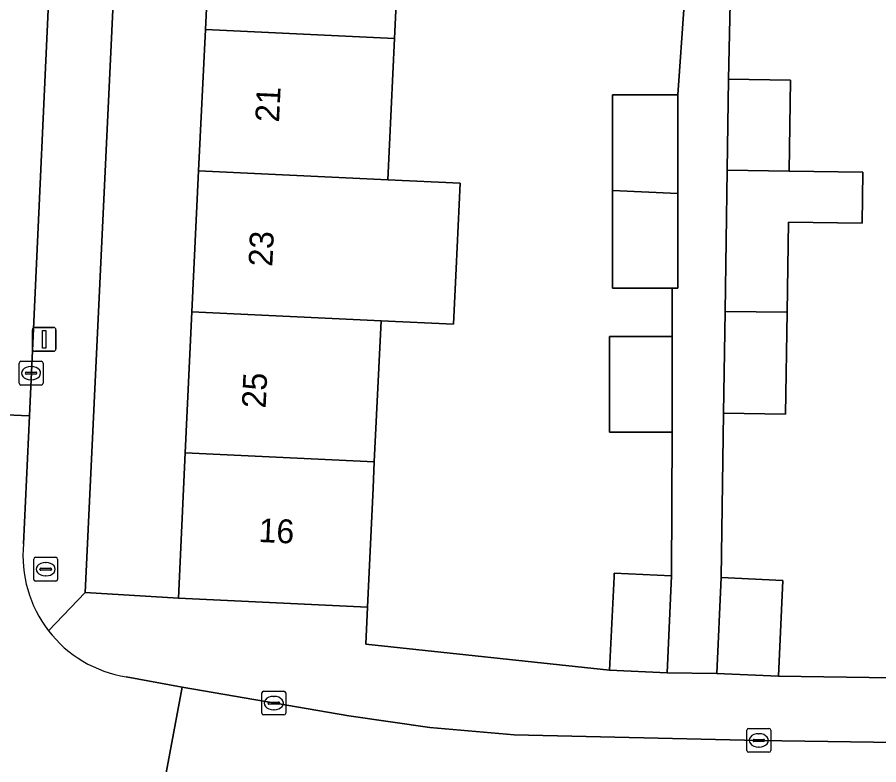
# Model space of a CAD drawing. Extents: x 163683 to 164494, y 382709 to 383872.
# Drawn here: x 164137.02 to 164173.17, y 383440.62 to 383471.99 of the extents above; entities that cross this region are included whole.
import ezdxf

# ---------------------------------------------------------------- set-up
doc = ezdxf.new("R2010")
doc.units = 0
for name, color, linetype in [('IMGEO_Brandkraan', 7, 'Continuous'), ('IMGEO_Erf', 7, 'Continuous'), ('IMGEO_Kolk', 7, 'Continuous'), ('IMGEO_Lichtmast', 7, 'Continuous'), ('IMGEO_Pand', 7, 'Continuous'), ('IMGEO_Pand_nummerreeks', 7, 'Continuous'), ('IMGEO_Rijbaan_lokaal_open', 7, 'Continuous'), ('IMGEO_Voetpad_open', 7, 'Continuous')]:
    doc.layers.add(name, color=color, linetype=linetype)

msp = doc.modelspace()

# ---------------------------------------------------------------- linework, layer by layer
at = {"layer": 'IMGEO_Brandkraan'}
for p, q in [((164137.712, 383448.397), (164137.712, 383449.249)), ((164137.787, 383449.323), (164138.639, 383449.323)), ((164138.2, 383449.103), (164138.225, 383449.103)), ((164138.713, 383449.249), (164138.713, 383448.397)), ((164137.971, 383448.817), (164137.971, 383448.829)), ((164138.409, 383448.78), (164138.011, 383448.78)), ((164138.014, 383448.866), (164138.412, 383448.866)), ((164138.455, 383448.829), (164138.455, 383448.817)), ((164138.639, 383448.323), (164137.787, 383448.323)), ((164138.223, 383448.543), (164138.198, 383448.543))]:
    msp.add_line(p, q, dxfattribs=at)
for points in [[(164137.712, 383448.397), (164137.712, 383449.249)], [(164137.787, 383449.323), (164138.639, 383449.323)], [(164138.713, 383449.249), (164138.713, 383448.397)], [(164138.639, 383448.323), (164137.787, 383448.323)]]:
    msp.add_lwpolyline(points, dxfattribs=at)
for centre, radius, start, end in [((164137.789, 383449.247), 0.0765, 91.552, 178.448), ((164137.789, 383449.247), 0.0765, 91.552, 178.448), ((164138.637, 383449.247), 0.0765, 1.552, 88.448), ((164138.637, 383449.247), 0.0765, 1.552, 88.448), ((164138.011, 383448.826), 0.0403, 85.8775, 175.7526), ((164138.008, 383448.816), 0.0366, 178.938, 274.7102), ((164138.412, 383448.823), 0.043, 264.8664, 352.4533), ((164138.416, 383448.828), 0.0386, 1.7309, 96.639), ((164137.789, 383448.399), 0.0765, 181.552, 268.448), ((164137.789, 383448.399), 0.0765, 181.552, 268.448), ((164138.637, 383448.399), 0.0765, 271.552, 358.448), ((164138.637, 383448.399), 0.0765, 271.552, 358.448)]:
    msp.add_arc(centre, radius, start, end, dxfattribs=at)
for centre, major_axis, ratio, start_param, end_param in [((164138.199, 383448.823), (-0.387, 0.002), 0.722429, 4.712389, 7.853982), ((164138.224, 383448.823), (-0.39, 0.002), 0.717154, 1.570796, 4.712389)]:
    msp.add_ellipse(centre, major_axis=major_axis, ratio=ratio, start_param=start_param, end_param=end_param, dxfattribs=at)
at = {"layer": 'IMGEO_Erf'}
msp.add_lwpolyline([(164144.102, 383536.998), (164142.345, 383500), (164139.869, 383447.846), (164143.782, 383447.602), (164144.071, 383453.702), (164144.351, 383459.625), (164144.631, 383465.549), (164144.912, 383471.472), (164145.192, 383477.395), (164145.472, 383483.319), (164145.753, 383489.242), (164146.033, 383495.166), (164146.262, 383500), (164146.314, 383501.105), (164146.595, 383507.037), (164146.876, 383512.968), (164147.157, 383518.899), (164147.438, 383524.83), (164147.718, 383530.761), (164148.005, 383536.812)], close=True, dxfattribs=at)
for points in [[(164166.947, 383473.228), (164166.862, 383469.394), (164169.464, 383469.357), (164169.409, 383465.536), (164172.502, 383465.494), (164172.473, 383463.354), (164169.379, 383463.396), (164169.325, 383459.606), (164169.265, 383455.334), (164166.663, 383455.371), (164166.561, 383448.47), (164169.148, 383448.349), (164168.959, 383444.331), (164179.41, 383444.177), (164179.509, 383447.276), (164179.581, 383452.276), (164179.599, 383453.537), (164179.683, 383459.466), (164176.149, 383459.516), (164176.233, 383465.446), (164179.767, 383465.396), (164179.852, 383471.325), (164179.936, 383477.255)], [(164153.13, 383477.019), (164152.848, 383471.096), (164152.566, 383465.173), (164155.607, 383465.029), (164155.437, 383461.45), (164155.326, 383459.105), (164152.284, 383459.249), (164152.002, 383453.326), (164151.95, 383452.225), (164151.716, 383447.23), (164151.652, 383445.682), (164161.879, 383444.588), (164162.063, 383448.503), (164162.07, 383448.654), (164164.479, 383448.542), (164164.507, 383454.581), (164161.874, 383454.581), (164161.874, 383458.598), (164164.507, 383458.598), (164164.507, 383460.626), (164161.997, 383460.626), (164161.997, 383464.726), (164161.997, 383468.735), (164164.742, 383468.735), (164165.007, 383472.512)]]:
    msp.add_lwpolyline(points, dxfattribs=at)
at = {"layer": 'IMGEO_Kolk'}
for p, q in [((164137.098, 383456.626), (164137.098, 383457.478)), ((164137.173, 383457.552), (164138.025, 383457.552)), ((164138.099, 383457.478), (164138.099, 383456.626)), ((164137.357, 383457.046), (164137.357, 383457.058)), ((164137.795, 383457.009), (164137.397, 383457.009)), ((164137.4, 383457.095), (164137.798, 383457.095)), ((164137.586, 383457.332), (164137.611, 383457.332)), ((164137.841, 383457.058), (164137.841, 383457.046)), ((164137.609, 383456.772), (164137.584, 383456.772)), ((164138.025, 383456.552), (164137.173, 383456.552)), ((164147.284, 383442.779), (164147.284, 383443.631)), ((164147.359, 383443.705), (164148.211, 383443.705)), ((164148.285, 383443.631), (164148.285, 383442.779)), ((164147.586, 383443.248), (164147.984, 383443.248)), ((164147.772, 383443.485), (164147.797, 383443.485)), ((164147.543, 383443.199), (164147.543, 383443.211)), ((164147.981, 383443.162), (164147.583, 383443.162)), ((164147.795, 383442.925), (164147.77, 383442.925)), ((164148.027, 383443.211), (164148.027, 383443.199)), ((164148.211, 383442.705), (164147.359, 383442.705)), ((164167.636, 383441.213), (164167.636, 383442.065)), ((164167.711, 383442.139), (164168.563, 383442.139)), ((164168.124, 383441.919), (164168.149, 383441.919)), ((164168.637, 383442.065), (164168.637, 383441.213)), ((164167.895, 383441.633), (164167.895, 383441.645)), ((164168.333, 383441.596), (164167.935, 383441.596)), ((164167.938, 383441.682), (164168.336, 383441.682)), ((164168.379, 383441.645), (164168.379, 383441.633)), ((164168.563, 383441.139), (164167.711, 383441.139)), ((164168.147, 383441.359), (164168.122, 383441.359))]:
    msp.add_line(p, q, dxfattribs=at)
for points in [[(164137.098, 383456.626), (164137.098, 383457.478)], [(164137.173, 383457.552), (164138.025, 383457.552)], [(164138.099, 383457.478), (164138.099, 383456.626)], [(164138.025, 383456.552), (164137.173, 383456.552)], [(164147.284, 383442.779), (164147.284, 383443.631)], [(164147.359, 383443.705), (164148.211, 383443.705)], [(164148.285, 383443.631), (164148.285, 383442.779)], [(164148.211, 383442.705), (164147.359, 383442.705)], [(164167.636, 383441.213), (164167.636, 383442.065)], [(164167.711, 383442.139), (164168.563, 383442.139)], [(164168.637, 383442.065), (164168.637, 383441.213)], [(164168.563, 383441.139), (164167.711, 383441.139)]]:
    msp.add_lwpolyline(points, dxfattribs=at)
for centre, radius, start, end in [((164137.175, 383457.476), 0.0765, 91.552, 178.448), ((164137.175, 383457.476), 0.0765, 91.552, 178.448), ((164138.023, 383457.476), 0.0765, 1.552, 88.448), ((164138.023, 383457.476), 0.0765, 1.552, 88.448), ((164137.397, 383457.055), 0.0403, 85.8775, 175.7526), ((164137.394, 383457.045), 0.0366, 178.938, 274.7102), ((164137.798, 383457.052), 0.043, 264.8664, 352.4533), ((164137.802, 383457.057), 0.0386, 1.7309, 96.639), ((164137.175, 383456.628), 0.0765, 181.552, 268.448), ((164137.175, 383456.628), 0.0765, 181.552, 268.448), ((164138.023, 383456.628), 0.0765, 271.552, 358.448), ((164138.023, 383456.628), 0.0765, 271.552, 358.448), ((164147.361, 383443.629), 0.0765, 91.552, 178.448), ((164147.361, 383443.629), 0.0765, 91.552, 178.448), ((164148.209, 383443.629), 0.0765, 1.552, 88.448), ((164148.209, 383443.629), 0.0765, 1.552, 88.448), ((164147.583, 383443.208), 0.0403, 85.8775, 175.7526), ((164147.988, 383443.21), 0.0386, 1.7309, 96.639), ((164147.58, 383443.198), 0.0366, 178.938, 274.7102), ((164147.984, 383443.205), 0.043, 264.8664, 352.4533), ((164147.361, 383442.781), 0.0765, 181.552, 268.448), ((164147.361, 383442.781), 0.0765, 181.552, 268.448), ((164148.209, 383442.781), 0.0765, 271.552, 358.448), ((164148.209, 383442.781), 0.0765, 271.552, 358.448), ((164167.713, 383442.063), 0.0765, 91.552, 178.448), ((164167.713, 383442.063), 0.0765, 91.552, 178.448), ((164168.561, 383442.063), 0.0765, 1.552, 88.448), ((164168.561, 383442.063), 0.0765, 1.552, 88.448), ((164167.935, 383441.642), 0.0403, 85.8775, 175.7526), ((164167.932, 383441.632), 0.0366, 178.938, 274.7102), ((164168.336, 383441.639), 0.043, 264.8664, 352.4533), ((164168.34, 383441.644), 0.0386, 1.7309, 96.639), ((164167.713, 383441.215), 0.0765, 181.552, 268.448), ((164167.713, 383441.215), 0.0765, 181.552, 268.448), ((164168.561, 383441.215), 0.0765, 271.552, 358.448), ((164168.561, 383441.215), 0.0765, 271.552, 358.448)]:
    msp.add_arc(centre, radius, start, end, dxfattribs=at)
for centre, major_axis, ratio, start_param, end_param in [((164137.585, 383457.052), (-0.387, 0.002), 0.722429, 4.712389, 7.853982), ((164137.61, 383457.052), (-0.39, 0.002), 0.717154, 1.570796, 4.712389), ((164147.771, 383443.205), (-0.387, 0.002), 0.722429, 4.712389, 7.853982), ((164147.796, 383443.205), (-0.39, 0.002), 0.717154, 1.570796, 4.712389), ((164168.123, 383441.639), (-0.387, 0.002), 0.722429, 4.712389, 7.853982), ((164168.148, 383441.639), (-0.39, 0.002), 0.717154, 1.570796, 4.712389)]:
    msp.add_ellipse(centre, major_axis=major_axis, ratio=ratio, start_param=start_param, end_param=end_param, dxfattribs=at)
at = {"layer": 'IMGEO_Lichtmast'}
for p, q in [((164137.653, 383458.071), (164137.653, 383458.871)), ((164137.653, 383458.871), (164137.653, 383458.071)), ((164137.753, 383458.971), (164138.543, 383458.971)), ((164138.543, 383458.971), (164137.753, 383458.971)), ((164138.643, 383458.871), (164138.643, 383458.071)), ((164138.643, 383458.071), (164138.643, 383458.871)), ((164138.543, 383457.971), (164137.753, 383457.971)), ((164137.753, 383457.971), (164138.543, 383457.971))]:
    msp.add_line(p, q, dxfattribs=at)
msp.add_lwpolyline([(164138.073, 383458.846), (164138.223, 383458.846), (164138.223, 383458.096), (164138.073, 383458.096), (164138.073, 383458.846)], dxfattribs=at)
for centre, start, end in [((164137.753, 383458.871), 90, 180), ((164137.753, 383458.871), 90, 180), ((164138.543, 383458.871), 0, 90), ((164138.543, 383458.871), 360, 90), ((164137.753, 383458.071), 180, 270), ((164137.753, 383458.071), 180, 270), ((164138.543, 383458.071), 270, 0), ((164138.543, 383458.071), 270, 0)]:
    msp.add_arc(centre, 0.1, start, end, dxfattribs=at)
at = {"layer": 'IMGEO_Pand'}
for points in [[(164152.848, 383471.096), (164153.13, 383477.019), (164145.192, 383477.395), (164144.912, 383471.472)], [(164152.848, 383471.096), (164144.912, 383471.472), (164144.631, 383465.549), (164152.566, 383465.173)], [(164166.862, 383469.394), (164166.808, 383465.571), (164169.409, 383465.536), (164169.464, 383469.357)], [(164164.742, 383464.596), (164164.742, 383468.735), (164161.997, 383468.735), (164161.997, 383464.726)], [(164155.607, 383465.029), (164152.566, 383465.173), (164144.631, 383465.549), (164144.351, 383459.625), (164152.284, 383459.249), (164155.326, 383459.105), (164155.437, 383461.45)], [(164169.409, 383465.536), (164166.808, 383465.571), (164166.724, 383459.641), (164169.325, 383459.606), (164169.379, 383463.396), (164172.473, 383463.354), (164172.502, 383465.494)], [(164164.742, 383464.596), (164161.997, 383464.726), (164161.997, 383460.626), (164164.507, 383460.626), (164164.742, 383460.626)], [(164152.002, 383453.326), (164152.284, 383459.249), (164144.351, 383459.625), (164144.071, 383453.702)], [(164169.325, 383459.606), (164166.724, 383459.641), (164166.663, 383455.371), (164169.265, 383455.334)], [(164164.507, 383458.598), (164161.874, 383458.598), (164161.874, 383454.581), (164164.507, 383454.581)], [(164152.002, 383453.326), (164144.071, 383453.702), (164143.782, 383447.602), (164151.716, 383447.23), (164151.95, 383452.225)], [(164164.288, 383444.476), (164164.479, 383448.542), (164162.07, 383448.654), (164162.063, 383448.503), (164161.879, 383444.588)], [(164166.373, 383444.453), (164168.959, 383444.331), (164169.148, 383448.349), (164166.561, 383448.47)]]:
    msp.add_lwpolyline(points, close=True, dxfattribs=at)
at = {"layer": 'IMGEO_Rijbaan_lokaal_open'}
for points in [[(164137.532, 383455.268), (164138.548, 383477.499), (164139.65, 383498.009), (164141.528, 383536.822), (164135.928, 383537.073), (164135.766, 383533.546), (164135.64, 383531.474), (164131.924, 383456.238), (164131.894, 383455.494)], [(164163.3, 383436.138), (164167.31, 383436.08), (164168.774, 383436.076), (164172.813, 383435.951), (164187.361, 383435.783), (164187.4, 383441.347), (164168.137, 383441.639), (164157.865, 383441.878), (164154.333, 383442.182), (164150.93, 383442.666), (164143.938, 383443.868), (164142.909, 383438.334), (164149.832, 383437.111), (164154.039, 383436.604)]]:
    msp.add_lwpolyline(points, close=True, dxfattribs=at)
for points in [[(164137.284, 383449.891), (164137.532, 383455.268), (164131.894, 383455.494), (164131.807, 383453.982), (164131.681, 383451.773)], [(164125.683, 383447.13), (164123.332, 383447.475), (164122.347, 383442.019), (164142.909, 383438.334), (164143.938, 383443.868), (164141.593, 383444.304)]]:
    msp.add_lwpolyline(points, dxfattribs=at)
for centre, radius, start, end in [((164142.403, 383449.381), 5.144, 174.3069, 217.6171), ((164142.397, 383449.38), 5.139, 217.6444, 260.9975)]:
    msp.add_arc(centre, radius, start, end, dxfattribs=at)
at = {"layer": 'IMGEO_Voetpad_open'}
for points in [[(164142.345, 383500), (164144.102, 383536.998), (164141.528, 383536.822), (164139.65, 383498.009), (164138.548, 383477.499), (164137.532, 383455.268), (164137.284, 383449.891)], [(164138.328, 383446.241), (164139.869, 383447.846), (164142.345, 383500)], [(164165.007, 383472.512), (164164.742, 383468.735), (164164.742, 383464.596), (164164.742, 383460.626), (164164.507, 383460.626), (164164.507, 383458.598), (164164.507, 383454.581), (164164.479, 383448.542), (164164.288, 383444.476), (164166.373, 383444.453), (164166.561, 383448.47), (164166.663, 383455.371), (164166.724, 383459.641), (164166.808, 383465.571), (164166.862, 383469.394), (164166.947, 383473.228)], [(164194.865, 383446.337), (164190.956, 383446.995), (164187.417, 383447.162), (164179.509, 383447.276), (164179.41, 383444.177), (164168.959, 383444.331), (164166.373, 383444.453), (164164.288, 383444.476), (164161.879, 383444.588), (164151.652, 383445.682), (164151.716, 383447.23), (164143.782, 383447.602), (164139.869, 383447.846), (164138.328, 383446.241)], [(164141.593, 383444.304), (164143.938, 383443.868), (164150.93, 383442.666), (164154.333, 383442.182), (164157.865, 383441.878), (164168.137, 383441.639), (164187.4, 383441.347), (164189.818, 383441.31)]]:
    msp.add_lwpolyline(points, dxfattribs=at)
for centre, radius, start, end in [((164142.403, 383449.381), 5.144, 174.3069, 217.6171), ((164142.397, 383449.38), 5.139, 217.6444, 260.9975)]:
    msp.add_arc(centre, radius, start, end, dxfattribs=at)

# ---------------------------------------------------------------- texts
at = {"layer": 'IMGEO_Pand_nummerreeks'}
for s, rotation, p in [('21', 87.3198, (164148.003, 383467.568)), ('23', 87.3188, (164147.72, 383461.508)), ('25', 87.3198, (164147.441, 383455.562)), ('16', 357.3155, (164147.133, 383449.968))]:
    msp.add_text(s, height=1, rotation=rotation, dxfattribs=at).set_placement(p)

doc.saveas('drawing.dxf')
